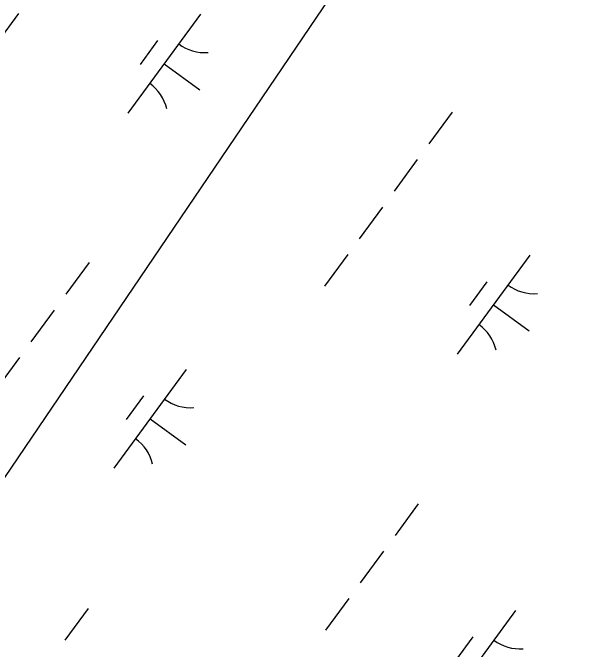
# Model space of a CAD drawing. Extents: x 3905714 to 3926767, y 183354 to 205755.
# Drawn here: x 3916577.1 to 3916808.7, y 194998.4 to 195257.9 of the extents above; entities that cross this region are included whole.
import ezdxf

# ---------------------------------------------------------------- set-up
doc = ezdxf.new("R2010")
doc.units = 0
doc.layers.add('V-UTIL-LINE', color=7, linetype='Continuous')
doc.layers.add('V-WETL-SWMP', color=7, linetype='Continuous')

msp = doc.modelspace()

# ---------------------------------------------------------------- linework, layer by layer
at = {"layer": 'V-UTIL-LINE'}
msp.add_lwpolyline([(3920382.72, 200123.13), (3919431.34, 198911.04), (3917639.74, 196643.01), (3912670.96, 189304.15), (3911629.35, 187953.28)], dxfattribs=at)
at = {"layer": 'V-WETL-SWMP'}
for p, q in [((3916579.4, 195257.65), (3916569.94, 195244.75)), ((3916653.58, 195257.32), (3916624.03, 195216.99)), ((3916636.13, 195246.56), (3916629.03, 195236.88)), ((3916638.8, 195237.16), (3916653.32, 195226.52)), ((3916756.13, 195217.43), (3916746.67, 195204.52)), ((3916741.94, 195198.07), (3916732.49, 195185.16)), ((3916727.76, 195178.71), (3916718.3, 195165.8)), ((3916713.58, 195159.35), (3916704.12, 195146.44)), ((3916787.76, 195159.02), (3916758.21, 195118.68)), ((3916608.16, 195156.05), (3916598.71, 195143.15)), ((3916770.31, 195148.25), (3916763.21, 195138.57)), ((3916772.98, 195138.85), (3916787.5, 195128.21)), ((3916593.98, 195136.69), (3916584.52, 195123.79)), ((3916579.8, 195117.33), (3916570.34, 195104.43)), ((3916647.8, 195112.5), (3916618.25, 195072.17)), ((3916630.35, 195101.74), (3916623.26, 195092.06)), ((3916633.03, 195092.34), (3916647.55, 195081.7)), ((3916742.34, 195057.75), (3916732.89, 195044.84)), ((3916728.16, 195038.39), (3916718.7, 195025.48)), ((3916713.97, 195019.03), (3916704.52, 195006.12)), ((3916607.81, 195014.99), (3916598.36, 195002.08)), ((3916781.98, 195014.2), (3916752.43, 194973.86)), ((3916764.53, 195003.43), (3916757.44, 194993.75))]:
    msp.add_line(p, q, dxfattribs=at)
for centre, start, end in [((3916655.32, 195259.3), 233, 274.5436), ((3916622.67, 195214.74), 13, 54.5436), ((3916789.5, 195160.99), 233, 274.5436), ((3916756.85, 195116.43), 13, 54.5436), ((3916649.54, 195114.48), 233, 274.5436), ((3916616.9, 195069.91), 13, 54.5436), ((3916783.72, 195016.17), 233, 274.5436)]:
    msp.add_arc(centre, 17.62, start, end, dxfattribs=at)

doc.saveas('drawing.dxf')
